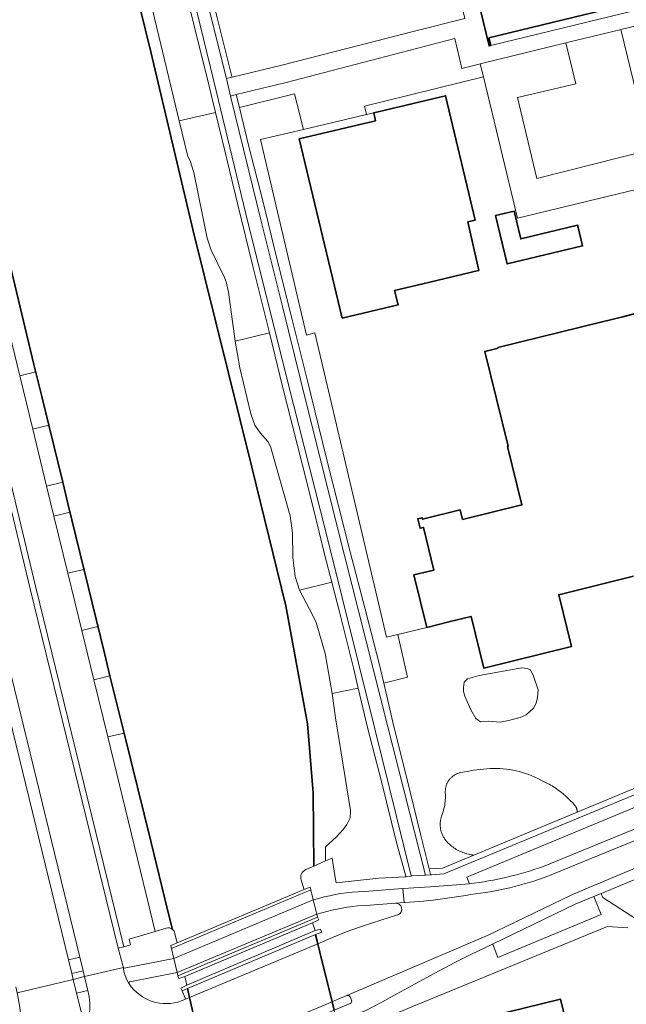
# Model space of a CAD drawing. Extents: x 150256 to 156914, y 461459 to 469481.
# Tile 391 of 656: x 156177 to 156280, y 463588 to 463755. Entities that reach past the tile are written whole.
import ezdxf

# ---------------------------------------------------------------- set-up
doc = ezdxf.new("R2010")
doc.units = 0
doc.header["$LTSCALE"] = 0.75
for name, color, linetype, lineweight in [('B-RO-GK-BESCHOEIING-G', 251, 'GK-BESCHOEIING', 35), ('B-RO-GR-BEPLANTING_CULTUUR_BOSPLANTSOEN-GV', 251, 'CONTINUOUS', 18), ('B-RO-GR-BOS_GEMENGD-GV', 251, 'CONTINUOUS', 13), ('B-RO-GR-BOS_LOOF-GV', 251, 'CONTINUOUS', 13), ('B-RO-IE-TERREINAFSCHEIDING_KUNSTMATIG_HEKWERK-G', 251, 'IE-TERREINAFSCHEIDING-KUNSTMATIG', 18), ('B-RO-IE-TERREINAFSCHEIDING_KUNSTMATIG_MUUR-GV', 251, 'CONTINUOUS', 18), ('B-RO-KW-KUNSTWERK_DEK-GV', 6, 'CONTINUOUS', 18), ('B-RO-OG-BEBOUWING-GV', 6, 'CONTINUOUS', 35), ('B-RO-OG-TERREIN_CULTUURSCHEIDING-GV', 251, 'CONTINUOUS', 18), ('B-RO-OG-WATER_KANAAL-GV', 251, 'CONTINUOUS', 18), ('B-RO-OG-WATER_SLOOT-GV', 251, 'CONTINUOUS', 18), ('B-RO-VH-VERHARDING_ASFALT-GV', 251, 'CONTINUOUS', 18), ('B-RO-VH-VERHARDING_BETONSTRAATSTEEN-GV', 251, 'CONTINUOUS', 18), ('B-RO-VH-VERHARDING_TEGEL-GV', 251, 'CONTINUOUS', 18)]:
    doc.layers.add(name, color=color, linetype=linetype, lineweight=lineweight)
doc.linetypes.add('GK-BESCHOEIING', pattern='A,30,-5,[1,NLCS.SHX,S=1,R=0,X=0,Y=0],-5', length=40)
doc.linetypes.add('IE-TERREINAFSCHEIDING-KUNSTMATIG', pattern='A,4,[82,NLCS.SHX,S=0.75,R=90,X=0,Y=0],4,-2', length=10)

msp = doc.modelspace()

# ---------------------------------------------------------------- linework, layer by layer
at = {"layer": 'B-RO-GK-BESCHOEIING-G'}
for points in [[(156183.112, 463814.46), (156198.97, 463749.897)], [(156198.97, 463749.897), (156206.222, 463719.424)], [(156173.517, 463719.982), (156179.107, 463696.699)], [(156206.222, 463719.424), (156216.174, 463679.237)], [(156179.107, 463696.699), (156180.43, 463691.278)], [(156180.43, 463691.278), (156181.624, 463686.384)], [(156181.624, 463686.384), (156183.996, 463676.668)], [(156216.174, 463679.237), (156221.963, 463655.649)], [(156183.996, 463676.668), (156184.883, 463673.032)], [(156184.883, 463673.032), (156191.093, 463647.59)], [(156221.963, 463655.649), (156225.643, 463635.576)], [(156191.093, 463647.59), (156192.039, 463643.712)], [(156192.039, 463643.712), (156192.588, 463641.462)], [(156192.588, 463641.462), (156194.44, 463634.005)], [(156225.643, 463635.576), (156226.631, 463623.834)], [(156194.44, 463634.005), (156199.011, 463615.593)], [(156226.631, 463623.834), (156226.751, 463611.38)], [(156199.011, 463615.593), (156201.873, 463603.71)], [(156201.873, 463603.71), (156202.67, 463600.601)], [(156227.027, 463599.699), (156227.408, 463598.151)], [(156227.408, 463598.151), (156227.757, 463596.736)], [(156227.757, 463596.736), (156229.835, 463588.297)], [(156205.24, 463590.551), (156205.587, 463589)], [(156205.587, 463589), (156205.753, 463588.256)], [(156205.753, 463588.256), (156207.37, 463581.018)], [(156229.835, 463588.297), (156230.191, 463586.849)]]:
    msp.add_lwpolyline(points, dxfattribs=at)
at = {"layer": 'B-RO-GR-BEPLANTING_CULTUUR_BOSPLANTSOEN-GV'}
msp.add_lwpolyline([(156258.455, 463635.877), (156259.883, 463636.132), (156261.847, 463636.667), (156262.893, 463637.075), (156264.117, 463638.222), (156264.55, 463639.063), (156264.805, 463640.032), (156264.933, 463641.332), (156264.117, 463643.651), (156263.632, 463644.747), (156263.071, 463645.002), (156262.153, 463645.079), (156254.854, 463643.795), (156252.909, 463643.201), (156252.307, 463642.635), (156252.182, 463641.739), (156252.182, 463641.051), (156252.411, 463640.261), (156253.482, 463637.967), (156254.324, 463636.489), (156255.089, 463635.902), (156256.517, 463636.004)], close=True, dxfattribs=at)
at = {"layer": 'B-RO-GR-BOS_GEMENGD-GV'}
for points in [[(156214.073, 463740.421), (156215.623, 463734.036), (156218.052, 463724.515), (156220.481, 463714.493), (156223.033, 463704.327), (156225.527, 463694.36), (156228.929, 463680.478), (156232.899, 463664.823), (156235.499, 463655.09), (156237.904, 463645.624), (156238.643, 463642.465), (156242.693, 463643.488), (156241.018, 463650.772), (156239.092, 463650.3), (156226.885, 463702.069), (156225.502, 463701.684), (156217.663, 463734.951), (156224.969, 463736.681), (156223.468, 463742.736)], [(156203.828, 463738.124), (156205.266, 463732.082), (156205.668, 463731.347), (156206.292, 463729.373), (156208.587, 463718.215), (156209.246, 463716.154), (156211.508, 463711.524), (156211.787, 463710.738), (156212.193, 463709.018), (156213.37, 463700.65), (156219.211, 463702.084), (156218.877, 463703.463), (156216.374, 463713.444), (156213.811, 463723.847), (156211.69, 463732.587), (156209.992, 463739.591)]]:
    msp.add_lwpolyline(points, close=True, dxfattribs=at)
at = {"layer": 'B-RO-GR-BOS_LOOF-GV'}
for points in [[(156213.542, 463742.606), (156214.073, 463740.421), (156223.468, 463742.736), (156224.969, 463736.681), (156235.714, 463739.226), (156235.38, 463740.633), (156255.59, 463745.656), (156255.065, 463747.825), (156254.862, 463747.775), (156251.946, 463747.068), (156250.74, 463752.134), (156222.017, 463744.696)], [(156224.271, 463658.328), (156226.592, 463653.986), (156227.112, 463652.815), (156228.69, 463647.536), (156229.833, 463640.746), (156234.285, 463641.639), (156233.473, 463645.106), (156231.15, 463654.387), (156229.783, 463659.682)]]:
    msp.add_lwpolyline(points, close=True, dxfattribs=at)
at = {"layer": 'B-RO-IE-TERREINAFSCHEIDING_KUNSTMATIG_HEKWERK-G'}
for points in [[(156224.969, 463736.681), (156235.714, 463739.226)], [(156235.714, 463739.226), (156236.93, 463739.514)], [(156241.018, 463650.772), (156239.092, 463650.3), (156226.885, 463702.069), (156225.502, 463701.684), (156217.663, 463734.951), (156224.969, 463736.681)], [(156245.945, 463651.981), (156241.018, 463650.772)]]:
    msp.add_lwpolyline(points, dxfattribs=at)
at = {"layer": 'B-RO-IE-TERREINAFSCHEIDING_KUNSTMATIG_MUUR-GV'}
for points in [[(156225.087, 463607.36), (156203.469, 463598.31), (156202.377, 463597.853), (156202.489, 463597.364), (156226.218, 463607.305), (156226.231, 463607.31), (156226.094, 463607.782)], [(156227.369, 463602.671), (156203.615, 463592.679), (156203.743, 463592.223), (156204.758, 463592.577), (156226.536, 463601.703), (156227.561, 463602.243)], [(156204.307, 463590.167), (156205.238, 463590.558), (156227.027, 463599.711), (156228.08, 463600.141), (156227.891, 463600.626), (156226.959, 463600.386), (156205.099, 463591.138), (156204.086, 463590.583)]]:
    msp.add_lwpolyline(points, close=True, dxfattribs=at)
at = {"layer": 'B-RO-KW-KUNSTWERK_DEK-GV'}
msp.add_lwpolyline([(156226.218, 463607.305), (156226.231, 463607.31), (156226.094, 463607.782), (156225.087, 463607.36), (156203.469, 463598.31), (156202.377, 463597.853), (156202.489, 463597.364), (156202.889, 463595.626), (156203.453, 463593.259), (156203.615, 463592.679), (156203.743, 463592.223), (156204.758, 463592.577), (156226.536, 463601.703), (156227.561, 463602.243), (156227.369, 463602.671), (156227.245, 463603.195), (156226.64, 463605.604)], close=True, dxfattribs=at)
msp.add_lwpolyline([(156230.191, 463586.849), (156229.835, 463588.297), (156227.757, 463596.736), (156227.409, 463598.151), (156227.027, 463599.711), (156228.08, 463600.141), (156227.891, 463600.626), (156226.959, 463600.386), (156205.099, 463591.138), (156204.086, 463590.583), (156204.307, 463590.167), (156204.31, 463590.161), (156204.816, 463588.896), (156204.892, 463588.707), (156205.587, 463589), (156205.753, 463588.256), (156206.698, 463584.022)], dxfattribs=at)
at = {"layer": 'B-RO-OG-BEBOUWING-GV'}
for points in [[(156256.844, 463750.975), (156256.523, 463752.266), (156317.699, 463767.098), (156318.018, 463765.856), (156318.264, 463765.915), (156314.831, 463780.192), (156314.552, 463780.133), (156314.755, 463779.267), (156253.603, 463764.379), (156253.362, 463765.27), (156253.111, 463765.209), (156256.55, 463750.904)], [(156246.493, 463710.726), (156254.779, 463712.69), (156254.827, 463712.701), (156252.924, 463720.947), (156254.171, 463721.243), (156252.764, 463727.179), (156249.155, 463742.411), (156236.93, 463739.514), (156237.247, 463738.176), (156224.266, 463735.1), (156231.568, 463704.579), (156241.075, 463706.832), (156240.489, 463709.303)], [(156271.705, 463720.015), (156271.617, 463720.379), (156261.946, 463718.066), (156260.835, 463722.759), (156257.675, 463722.032), (156259.637, 463713.814), (156272.467, 463716.868)]]:
    msp.add_lwpolyline(points, close=True, dxfattribs=at)
for points in [[(156281.675, 463705.408), (156279.33, 463704.832), (156275.783, 463703.961), (156258.053, 463699.607), (156258.09, 463699.456), (156255.832, 463698.902), (156259.786, 463682.796), (156259.701, 463682.775), (156262.145, 463672.818), (156252.057, 463670.339), (156251.661, 463671.951), (156245.235, 463670.373), (156245.172, 463670.629), (156244.433, 463670.448), (156244.826, 463668.849), (156245.393, 463668.988), (156247.174, 463661.734), (156243.756, 463660.895), (156245.945, 463651.981), (156249.944, 463652.963), (156253.485, 463653.832), (156255.641, 463645.051), (156270.581, 463648.719), (156268.416, 463657.537), (156281.169, 463660.668)], [(156280.379, 463576.36), (156276.106, 463575.311), (156275.582, 463577.448), (156273.502, 463578.791), (156271.269, 463578.243), (156270.697, 463580.574), (156268.694, 463588.732), (156253.884, 463585.097), (156257.508, 463570.336), (156266.609, 463572.57), (156274.176, 463541.967), (156267.937, 463540.424), (156268.887, 463536.584), (156270.49, 463530.102), (156277.983, 463500), (156279.418, 463494.236), (156284.089, 463495.393)]]:
    msp.add_lwpolyline(points, dxfattribs=at)
at = {"layer": 'B-RO-OG-TERREIN_CULTUURSCHEIDING-GV'}
for points in [[(156243.313, 463609.69), (156237.136, 463634.73), (156228.75, 463668.244), (156222.395, 463693.473), (156219.254, 463705.995), (156215.576, 463720.659), (156209.693, 463744.868), (156205.633, 463761.689), (156197.442, 463795.528), (156192.13, 463817.222), (156191.977, 463817.851), (156184.162, 463849.959), (156178.236, 463875.338), (156171.865, 463903.124), (156171.4, 463904.601)], [(156204.655, 463761.285), (156206.345, 463754.304), (156208.918, 463744.022), (156209.992, 463739.591), (156211.69, 463732.587), (156213.811, 463723.847), (156216.374, 463713.444), (156218.877, 463703.463), (156219.211, 463702.084), (156221.425, 463692.948), (156224.807, 463679.548), (156226.657, 463672.132), (156228.614, 463664.214), (156229.783, 463659.682), (156231.15, 463654.387), (156233.473, 463645.106), (156234.285, 463641.639), (156235.901, 463634.74), (156238.321, 463625.51), (156240.761, 463615.581), (156242.389, 463609.628), (156242.404, 463609.573), (156243.324, 463609.646), (156243.313, 463609.69)], [(156155.421, 463757.191), (156160.344, 463737.32), (156161.981, 463730.339), (156165.09, 463717.482), (156174.648, 463678.687), (156179.424, 463658.781), (156194.401, 463597.638), (156195.549, 463597.945), (156195.313, 463598.935), (156199.727, 463600.26), (156191.686, 463633.331), (156189.311, 463643.048), (156187.249, 463651.462), (156184.869, 463661.175), (156182.493, 463670.891), (156181.263, 463676), (156178.917, 463685.724), (156176.715, 463694.771), (156176.685, 463694.763), (156171.955, 463714.196), (156169.495, 463724.303), (156167.13, 463734.017), (156163.226, 463750.103), (156160.73, 463760.309)], [(156154.45, 463756.952), (156159.372, 463737.086), (156161.008, 463730.107), (156164.119, 463717.245), (156170.117, 463692.898), (156173.676, 463678.451), (156178.452, 463658.545), (156193.435, 463597.379), (156194.401, 463597.638), (156179.424, 463658.781), (156174.648, 463678.687), (156165.09, 463717.482), (156161.981, 463730.339), (156160.344, 463737.32), (156155.421, 463757.191)], [(156281.169, 463660.668), (156268.416, 463657.537), (156270.581, 463648.719), (156255.641, 463645.051), (156253.485, 463653.832), (156249.944, 463652.963), (156245.945, 463651.981), (156241.018, 463650.772), (156242.693, 463643.488), (156238.643, 463642.465), (156240.359, 463635.127), (156242.495, 463626.549), (156244.945, 463616.599), (156246.355, 463610.879), (156248.621, 463611.024), (156253.962, 463613.24), (156253.758, 463613.263), (156253.514, 463613.298), (156253.271, 463613.341), (156253.031, 463613.393), (156252.792, 463613.453), (156252.555, 463613.521), (156252.321, 463613.597), (156252.089, 463613.681), (156251.861, 463613.773), (156251.636, 463613.873), (156251.414, 463613.981), (156251.196, 463614.096), (156250.983, 463614.218), (156250.773, 463614.348), (156250.568, 463614.484), (156250.368, 463614.628), (156250.173, 463614.778), (156249.983, 463614.935), (156249.799, 463615.099), (156249.621, 463615.268), (156249.448, 463615.444), (156249.347, 463615.554), (156249.25, 463615.667), (156249.157, 463615.784), (156249.068, 463615.903), (156248.983, 463616.026), (156248.902, 463616.151), (156248.825, 463616.279), (156248.753, 463616.41), (156248.686, 463616.543), (156248.623, 463616.678), (156248.564, 463616.815), (156248.511, 463616.955), (156248.462, 463617.096), (156248.418, 463617.238), (156248.378, 463617.382), (156248.344, 463617.527), (156248.315, 463617.674), (156248.291, 463617.821), (156248.271, 463617.969), (156248.257, 463618.117), (156248.248, 463618.266), (156248.244, 463618.415), (156248.245, 463618.564), (156248.251, 463618.713), (156248.262, 463618.862), (156248.279, 463619.011), (156248.3, 463619.158), (156248.326, 463619.305), (156248.358, 463619.451), (156248.394, 463619.596), (156248.435, 463619.739), (156248.481, 463619.881), (156248.532, 463620.021), (156248.634, 463620.303), (156248.727, 463620.589), (156248.811, 463620.877), (156248.885, 463621.168), (156248.95, 463621.461), (156249.005, 463621.756), (156249.05, 463622.053), (156249.085, 463622.351), (156249.111, 463622.65), (156249.127, 463622.95), (156249.133, 463623.25), (156249.129, 463623.55), (156249.115, 463623.85), (156249.11, 463623.963), (156249.108, 463624.077), (156249.111, 463624.19), (156249.118, 463624.304), (156249.128, 463624.417), (156249.143, 463624.53), (156249.161, 463624.642), (156249.184, 463624.753), (156249.21, 463624.864), (156249.24, 463624.974), (156249.273, 463625.082), (156249.311, 463625.19), (156249.352, 463625.296), (156249.397, 463625.4), (156249.445, 463625.503), (156249.497, 463625.604), (156249.553, 463625.703), (156249.611, 463625.801), (156249.674, 463625.896), (156249.739, 463625.989), (156249.808, 463626.079), (156249.879, 463626.168), (156249.954, 463626.253), (156250.032, 463626.336), (156250.112, 463626.417), (156250.195, 463626.494), (156250.281, 463626.569), (156250.369, 463626.64), (156250.46, 463626.709), (156250.553, 463626.774), (156250.649, 463626.836), (156250.746, 463626.894), (156250.845, 463626.95), (156250.946, 463627.001), (156251.049, 463627.05), (156251.154, 463627.094), (156251.26, 463627.135), (156251.367, 463627.173), (156251.476, 463627.206), (156251.586, 463627.236), (156251.696, 463627.262), (156252.812, 463627.484), (156253.934, 463627.669), (156255.061, 463627.817), (156256.193, 463627.928), (156256.742, 463627.963), (156257.292, 463627.981), (156257.842, 463627.981), (156258.392, 463627.963), (156258.941, 463627.928), (156259.5, 463627.872), (156260.057, 463627.798), (156260.611, 463627.704), (156261.161, 463627.59), (156261.707, 463627.458), (156262.248, 463627.307), (156262.783, 463627.137), (156263.312, 463626.948), (156263.835, 463626.741), (156264.349, 463626.516), (156264.856, 463626.274), (156265.354, 463626.013), (156266.27, 463625.514), (156266.527, 463625.4), (156266.781, 463625.278), (156267.03, 463625.147), (156267.275, 463625.007), (156267.514, 463624.86), (156267.962, 463624.563), (156268.4, 463624.252), (156268.828, 463623.927), (156269.245, 463623.588), (156269.651, 463623.236), (156270.045, 463622.872), (156270.428, 463622.494), (156270.798, 463622.105), (156271.155, 463621.704), (156271.191, 463621.662), (156271.224, 463621.619), (156271.257, 463621.574), (156271.287, 463621.529), (156271.316, 463621.482), (156271.344, 463621.434), (156271.369, 463621.386), (156271.394, 463621.336), (156271.416, 463621.286), (156271.436, 463621.235), (156271.455, 463621.183), (156271.472, 463621.131), (156271.487, 463621.078), (156271.501, 463621.025), (156271.512, 463620.971), (156271.522, 463620.917), (156271.53, 463620.863), (156271.536, 463620.808), (156271.54, 463620.753), (156271.542, 463620.698), (156271.542, 463620.643), (156271.54, 463620.588), (156271.537, 463620.533), (156285.046, 463626.138)], [(156347.362, 463648.76), (156252.773, 463609.485), (156253.229, 463608.372)], [(156265.917, 463611.357), (156282.085, 463617.976), (156334.985, 463639.863)]]:
    msp.add_lwpolyline(points, dxfattribs=at)
for points in [[(156182.599, 463826.065), (156182.524, 463823.942), (156182.68, 463822.725), (156182.921, 463821.869), (156184.224, 463818.818), (156186.672, 463810.959), (156186.729, 463809.782), (156186.623, 463807.975), (156187.403, 463805.376), (156195.109, 463774), (156195.708, 463772.532), (156196.025, 463771.548), (156198.956, 463758.475), (156203.828, 463738.124), (156209.992, 463739.591), (156208.918, 463744.022), (156206.345, 463754.304), (156204.655, 463761.285), (156201.634, 463773.888), (156198.992, 463784.495), (156196.237, 463796.227), (156193.333, 463807.837), (156190.575, 463819.22), (156188.533, 463827.547)], [(156206.239, 463772.481), (156207.503, 463767.116), (156208.256, 463767.32), (156209.307, 463762.522), (156208.684, 463762.368), (156208.732, 463762.17), (156210.31, 463755.664), (156212.789, 463745.687), (156212.821, 463745.558), (156221.295, 463747.612), (156243.854, 463753.409), (156252.461, 463755.548), (156248.527, 463771.631), (156246.19, 463771.071), (156244.323, 463778.433), (156241.819, 463777.829), (156240.848, 463777.591), (156240.278, 463779.952), (156237.524, 463779.287), (156237.151, 463780.815)], [(156279.01, 463753.71), (156283.96, 463733.24), (156264.71, 463728.33), (156261.39, 463742.09), (156271.33, 463744.47), (156269.63, 463751.4), (156255.065, 463747.825), (156255.59, 463745.656), (156261.414, 463721.597), (156291.931, 463728.985), (156326.118, 463737.281), (156319.705, 463763.505), (156318.031, 463763.099)], [(156208.684, 463762.368), (156207.69, 463762.122), (156211.874, 463745.328), (156212.821, 463745.558), (156212.789, 463745.687), (156210.31, 463755.664), (156208.732, 463762.17)], [(156269.63, 463751.4), (156271.33, 463744.47), (156261.39, 463742.09), (156264.71, 463728.33), (156283.96, 463733.24), (156279.01, 463753.71), (156278.792, 463753.656)], [(156246.599, 463609.853), (156246.513, 463610.238), (156246.355, 463610.879), (156244.945, 463616.599), (156242.495, 463626.549), (156240.359, 463635.127), (156238.643, 463642.465), (156237.904, 463645.624), (156235.499, 463655.09), (156232.899, 463664.823), (156228.929, 463680.478), (156225.527, 463694.36), (156223.033, 463704.327), (156220.481, 463714.493), (156218.052, 463724.515), (156215.623, 463734.036), (156214.073, 463740.421), (156213.542, 463742.606), (156212.573, 463742.367), (156217.782, 463721.106), (156221.387, 463706.576), (156224.468, 463694.159), (156230.737, 463668.919), (156239.249, 463635.297), (156245.746, 463609.839), (156245.749, 463609.827)], [(156213.37, 463700.65), (156214.116, 463696.134), (156216.018, 463688.308), (156216.682, 463686.384), (156217.6, 463685.095), (156218.885, 463683.581), (156219.353, 463682.771), (156222.687, 463670.931), (156223.079, 463668.008), (156223.159, 463663.888), (156223.558, 463660.649), (156224.271, 463658.328), (156229.783, 463659.682), (156228.614, 463664.214), (156226.657, 463672.132), (156224.807, 463679.548), (156221.425, 463692.948), (156219.211, 463702.084)], [(156258.455, 463635.877), (156256.517, 463636.004), (156255.089, 463635.902), (156254.324, 463636.489), (156253.482, 463637.967), (156252.411, 463640.261), (156252.182, 463641.051), (156252.182, 463641.739), (156252.307, 463642.635), (156252.909, 463643.201), (156254.854, 463643.795), (156262.153, 463645.079), (156263.071, 463645.002), (156263.632, 463644.747), (156264.117, 463643.651), (156264.933, 463641.332), (156264.805, 463640.032), (156264.55, 463639.063), (156264.117, 463638.222), (156262.893, 463637.075), (156261.847, 463636.667), (156259.883, 463636.132)], [(156228.743, 463612.255), (156229.84, 463612.737), (156230.332, 463609.794), (156230.563, 463608.548), (156237.799, 463609.321), (156242.331, 463609.567), (156242.404, 463609.573), (156242.389, 463609.628), (156240.761, 463615.581), (156238.321, 463625.51), (156235.901, 463634.74), (156234.285, 463641.639), (156229.833, 463640.746), (156230.438, 463636.562), (156232.987, 463620.835), (156232.899, 463619.574), (156232.364, 463618.459), (156231.777, 463617.627), (156230.515, 463616.282), (156228.703, 463614.659)], [(156253.962, 463613.24), (156271.537, 463620.533), (156271.54, 463620.588), (156271.542, 463620.643), (156271.542, 463620.698), (156271.54, 463620.753), (156271.536, 463620.808), (156271.53, 463620.863), (156271.522, 463620.917), (156271.512, 463620.971), (156271.501, 463621.025), (156271.487, 463621.078), (156271.472, 463621.131), (156271.455, 463621.183), (156271.436, 463621.235), (156271.416, 463621.286), (156271.394, 463621.336), (156271.369, 463621.386), (156271.344, 463621.434), (156271.316, 463621.482), (156271.287, 463621.529), (156271.257, 463621.574), (156271.224, 463621.619), (156271.191, 463621.662), (156271.155, 463621.704), (156270.798, 463622.105), (156270.428, 463622.494), (156270.045, 463622.872), (156269.651, 463623.236), (156269.245, 463623.588), (156268.828, 463623.927), (156268.4, 463624.252), (156267.962, 463624.563), (156267.514, 463624.86), (156267.275, 463625.007), (156267.03, 463625.147), (156266.781, 463625.278), (156266.527, 463625.4), (156266.27, 463625.514), (156265.354, 463626.013), (156264.856, 463626.274), (156264.349, 463626.516), (156263.835, 463626.741), (156263.312, 463626.948), (156262.783, 463627.137), (156262.248, 463627.307), (156261.707, 463627.458), (156261.161, 463627.59), (156260.611, 463627.704), (156260.057, 463627.798), (156259.5, 463627.872), (156258.941, 463627.928), (156258.392, 463627.963), (156257.842, 463627.981), (156257.292, 463627.981), (156256.742, 463627.963), (156256.193, 463627.928), (156255.061, 463627.817), (156253.934, 463627.669), (156252.812, 463627.484), (156251.696, 463627.262), (156251.586, 463627.236), (156251.476, 463627.206), (156251.367, 463627.173), (156251.26, 463627.135), (156251.154, 463627.094), (156251.049, 463627.05), (156250.946, 463627.001), (156250.845, 463626.95), (156250.746, 463626.894), (156250.649, 463626.836), (156250.553, 463626.774), (156250.46, 463626.709), (156250.369, 463626.64), (156250.281, 463626.569), (156250.195, 463626.494), (156250.112, 463626.417), (156250.032, 463626.336), (156249.954, 463626.253), (156249.879, 463626.168), (156249.808, 463626.079), (156249.739, 463625.989), (156249.674, 463625.896), (156249.611, 463625.801), (156249.553, 463625.703), (156249.497, 463625.604), (156249.445, 463625.503), (156249.397, 463625.4), (156249.352, 463625.296), (156249.311, 463625.19), (156249.273, 463625.082), (156249.24, 463624.974), (156249.21, 463624.864), (156249.184, 463624.753), (156249.161, 463624.642), (156249.143, 463624.53), (156249.128, 463624.417), (156249.118, 463624.304), (156249.111, 463624.19), (156249.108, 463624.077), (156249.11, 463623.963), (156249.115, 463623.85), (156249.129, 463623.55), (156249.133, 463623.25), (156249.127, 463622.95), (156249.111, 463622.65), (156249.085, 463622.351), (156249.05, 463622.053), (156249.005, 463621.756), (156248.95, 463621.461), (156248.885, 463621.168), (156248.811, 463620.877), (156248.727, 463620.589), (156248.634, 463620.303), (156248.532, 463620.021), (156248.481, 463619.881), (156248.435, 463619.739), (156248.394, 463619.596), (156248.358, 463619.451), (156248.326, 463619.305), (156248.3, 463619.158), (156248.279, 463619.011), (156248.262, 463618.862), (156248.251, 463618.713), (156248.245, 463618.564), (156248.244, 463618.415), (156248.248, 463618.266), (156248.257, 463618.117), (156248.271, 463617.969), (156248.291, 463617.821), (156248.315, 463617.674), (156248.344, 463617.527), (156248.378, 463617.382), (156248.418, 463617.238), (156248.462, 463617.096), (156248.511, 463616.955), (156248.564, 463616.815), (156248.623, 463616.678), (156248.686, 463616.543), (156248.753, 463616.41), (156248.825, 463616.279), (156248.902, 463616.151), (156248.983, 463616.026), (156249.068, 463615.903), (156249.157, 463615.784), (156249.25, 463615.667), (156249.347, 463615.554), (156249.448, 463615.444), (156249.621, 463615.268), (156249.799, 463615.099), (156249.983, 463614.935), (156250.173, 463614.778), (156250.368, 463614.628), (156250.568, 463614.484), (156250.773, 463614.348), (156250.983, 463614.218), (156251.196, 463614.096), (156251.414, 463613.981), (156251.636, 463613.873), (156251.861, 463613.773), (156252.089, 463613.681), (156252.321, 463613.597), (156252.555, 463613.521), (156252.792, 463613.453), (156253.031, 463613.393), (156253.271, 463613.341), (156253.514, 463613.298), (156253.758, 463613.263)], [(156246.355, 463610.879), (156246.513, 463610.238), (156246.599, 463609.853), (156246.748, 463609.857), (156248.851, 463610.037), (156285.385, 463625.197), (156285.046, 463626.138), (156271.537, 463620.533), (156253.962, 463613.24), (156248.621, 463611.024)], [(156274.364, 463606.2), (156271.224, 463604.879), (156257.143, 463598.113), (156257.232, 463597.907), (156258.053, 463595.82), (156275.622, 463603.11)]]:
    msp.add_lwpolyline(points, close=True, dxfattribs=at)
msp.add_lwpolyline([(156253.229, 463608.372, 0.0582465), (156265.917, 463611.357)], format="xyb", dxfattribs=at)
at = {"layer": 'B-RO-OG-WATER_KANAAL-GV'}
for points in [[(156225.365, 463610.771), (156226.751, 463611.38), (156226.631, 463623.834), (156225.643, 463635.576), (156221.963, 463655.649), (156216.174, 463679.237), (156206.222, 463719.424), (156198.97, 463749.897), (156183.112, 463814.46), (156166.493, 463881.044), (156164.13, 463888.122), (156162.066, 463894.307), (156160.797, 463898.108)], [(156166.117, 463750.807), (156169.981, 463734.713), (156172.314, 463724.996), (156173.517, 463719.982), (156174.743, 463714.874), (156179.107, 463696.699), (156179.416, 463695.431), (156180.43, 463691.278), (156181.625, 463686.384), (156183.996, 463676.668), (156184.883, 463673.032), (156185.242, 463671.561), (156187.613, 463661.846), (156189.984, 463652.131), (156191.093, 463647.59), (156192.039, 463643.712), (156192.588, 463641.462), (156194.44, 463634.005), (156199.011, 463615.593), (156201.873, 463603.71), (156202.67, 463600.601)], [(156230.191, 463586.849), (156229.835, 463588.297), (156227.757, 463596.736), (156227.409, 463598.151), (156227.027, 463599.711), (156228.08, 463600.141), (156227.891, 463600.626), (156226.959, 463600.386), (156226.536, 463601.703), (156227.561, 463602.243), (156227.369, 463602.671), (156227.245, 463603.195), (156226.64, 463605.604), (156226.218, 463607.305), (156226.231, 463607.31), (156226.094, 463607.782), (156225.087, 463607.36), (156225.047, 463607.485), (156224.562, 463609.011)], [(156203.096, 463599.925), (156203.434, 463598.463), (156203.469, 463598.31), (156202.377, 463597.853), (156202.489, 463597.364), (156202.889, 463595.626), (156203.453, 463593.259), (156203.615, 463592.679), (156203.743, 463592.223), (156204.758, 463592.577), (156205.099, 463591.138), (156204.086, 463590.583), (156204.307, 463590.167), (156204.31, 463590.161), (156204.816, 463588.896), (156204.892, 463588.707), (156205.587, 463589), (156205.753, 463588.256), (156206.698, 463584.022)]]:
    msp.add_lwpolyline(points, dxfattribs=at)
for points in [[(156224.562, 463609.011, -0.3802786), (156225.365, 463610.771)], [(156202.67, 463600.601, -0.1708635), (156203.096, 463599.925)]]:
    msp.add_lwpolyline(points, format="xyb", dxfattribs=at)
at = {"layer": 'B-RO-OG-WATER_SLOOT-GV'}
for points in [[(156183.112, 463814.46), (156198.97, 463749.897), (156206.222, 463719.424), (156216.174, 463679.237), (156221.963, 463655.649), (156225.643, 463635.576), (156226.631, 463623.834), (156226.751, 463611.38), (156228.743, 463612.255), (156228.703, 463614.659), (156230.515, 463616.282), (156231.777, 463617.627), (156232.364, 463618.459), (156232.899, 463619.574), (156232.987, 463620.835), (156230.438, 463636.562), (156229.833, 463640.746), (156228.69, 463647.536), (156227.112, 463652.815), (156226.592, 463653.986), (156224.271, 463658.328), (156223.558, 463660.649), (156223.159, 463663.888), (156223.079, 463668.008), (156222.687, 463670.931), (156219.353, 463682.771), (156218.885, 463683.581), (156217.6, 463685.095), (156216.682, 463686.384), (156216.018, 463688.308), (156214.116, 463696.134), (156213.37, 463700.65), (156212.193, 463709.018), (156211.787, 463710.738), (156211.508, 463711.524), (156209.246, 463716.154), (156208.587, 463718.215), (156206.292, 463729.373), (156205.668, 463731.347), (156205.266, 463732.082), (156203.828, 463738.124), (156198.956, 463758.475)], [(156202.67, 463600.601), (156201.873, 463603.71), (156199.011, 463615.593), (156194.44, 463634.005), (156191.686, 463633.331), (156199.727, 463600.26)], [(156199.727, 463600.26), (156201.632, 463600.832)]]:
    msp.add_lwpolyline(points, dxfattribs=at)
for points in [[(156176.715, 463694.771), (156179.416, 463695.431), (156179.107, 463696.699), (156174.743, 463714.874), (156171.955, 463714.196), (156176.685, 463694.763)], [(156176.715, 463694.771), (156178.917, 463685.724), (156181.624, 463686.384), (156181.625, 463686.384), (156180.43, 463691.278), (156179.416, 463695.431)], [(156178.917, 463685.724), (156181.263, 463676), (156183.996, 463676.668), (156181.625, 463686.384), (156181.624, 463686.384)], [(156181.263, 463676), (156182.493, 463670.891), (156185.242, 463671.561), (156184.883, 463673.032), (156183.996, 463676.668)], [(156184.869, 463661.175), (156187.613, 463661.846), (156185.242, 463671.561), (156182.493, 463670.891)], [(156187.249, 463651.462), (156189.984, 463652.131), (156187.613, 463661.846), (156184.869, 463661.175)], [(156187.249, 463651.462), (156189.311, 463643.048), (156192.039, 463643.712), (156191.093, 463647.59), (156189.984, 463652.131)], [(156191.686, 463633.331), (156194.44, 463634.005), (156192.588, 463641.462), (156192.039, 463643.712), (156189.311, 463643.048)]]:
    msp.add_lwpolyline(points, close=True, dxfattribs=at)
msp.add_lwpolyline([(156201.632, 463600.832, -0.2322523), (156202.67, 463600.601)], format="xyb", dxfattribs=at)
at = {"layer": 'B-RO-VH-VERHARDING_ASFALT-GV'}
for points in [[(156171.4, 463904.601), (156171.865, 463903.124), (156178.236, 463875.338), (156184.162, 463849.959), (156191.977, 463817.851), (156192.13, 463817.222), (156197.442, 463795.528), (156205.633, 463761.689), (156209.693, 463744.868), (156215.576, 463720.659), (156219.254, 463705.995)], [(156163.591, 463691.342), (156186.915, 463595.883), (156187.466, 463593.553), (156187.69, 463592.592), (156194.316, 463594.136), (156194.196, 463594.662), (156193.435, 463597.379), (156178.452, 463658.545), (156173.676, 463678.451), (156170.117, 463692.898), (156164.119, 463717.245), (156161.008, 463730.107), (156159.372, 463737.086), (156154.45, 463756.952), (156148.342, 463781.911), (156141.823, 463780.512)], [(156219.254, 463705.995), (156222.395, 463693.473), (156228.75, 463668.244), (156237.136, 463634.73), (156243.313, 463609.69), (156243.407, 463609.696), (156245.583, 463609.829), (156245.746, 463609.839), (156239.249, 463635.297), (156230.737, 463668.919), (156224.468, 463694.159), (156221.387, 463706.576), (156217.782, 463721.106), (156212.573, 463742.367), (156211.874, 463745.328), (156207.69, 463762.122)], [(156176.017, 463590.803), (156176.243, 463589.825), (156185.79, 463592.089), (156185.546, 463593.087), (156184.964, 463595.419), (156170.957, 463652.62), (156164.5, 463651.039)], [(156241.147, 463603.117), (156241.057, 463603.077), (156240.977, 463603.05), (156236.729, 463601.705), (156234.659, 463601.054), (156232.262, 463600.163), (156229.896, 463599.194), (156227.409, 463598.151), (156227.757, 463596.736), (156229.835, 463588.297), (156230.207, 463588.454), (156232.343, 463589.353), (156256.407, 463599.645), (156270.526, 463606.43), (156273.705, 463607.767), (156290.505, 463614.834), (156348.623, 463638.897), (156346.535, 463643.923)], [(156334.985, 463639.863), (156282.085, 463617.976), (156265.917, 463611.357)], [(156266.583, 463609.631), (156282.792, 463616.267), (156335.722, 463638.166)], [(156335.722, 463638.166), (156282.792, 463616.267), (156266.583, 463609.631)], [(156290.505, 463614.834), (156273.705, 463607.767), (156270.526, 463606.43), (156256.407, 463599.645), (156232.343, 463589.353)], [(156232.937, 463588.004), (156230.191, 463586.849), (156230.447, 463585.809), (156230.701, 463584.777), (156231.302, 463585.029), (156235.673, 463586.865), (156238.282, 463588.247), (156240.883, 463589.642), (156245.203, 463592.013), (156247.218, 463593.099), (156250.857, 463595.011), (156253.437, 463596.332), (156257.143, 463598.113), (156271.224, 463604.879), (156274.364, 463606.2), (156275.66, 463606.713), (156290.557, 463612.871)], [(156234.178, 463604.606), (156235.57, 463604.67), (156240.65, 463605.059), (156242.102, 463605.155), (156241.87, 463607.545), (156235.363, 463607.057), (156234.197, 463607.014)], [(156241.87, 463607.545), (156242.102, 463605.155), (156240.65, 463605.059)], [(156253.229, 463608.372), (156246.599, 463607.835), (156241.87, 463607.545)], [(156226.64, 463605.604), (156227.245, 463603.195)], [(156195.268, 463591.372), (156194.907, 463592.04), (156194.609, 463592.773), (156194.427, 463593.449), (156194.369, 463594.026), (156194.366, 463594.077), (156194.316, 463594.136), (156187.69, 463592.592), (156188.2, 463590.433), (156188.248, 463590.228)], [(156187.341, 463585.715), (156186.355, 463589.769), (156185.79, 463592.089), (156176.243, 463589.825), (156176.631, 463587.736), (156176.951, 463585.496), (156176.366, 463582.3), (156176.361, 463582.288), (156176.346, 463582.26), (156176.267, 463582.188), (156175.76, 463581.057), (156175.098, 463579.844), (156174.293, 463578.524), (156173.434, 463577.302), (156173.426, 463577.239), (156173.025, 463576.805), (156173.017, 463576.798), (156172.476, 463576.217), (156171.902, 463575.653), (156171.227, 463575.035), (156170.622, 463574.536), (156170.599, 463574.506), (156170.568, 463574.481), (156169.222, 463573.679)], [(156195.285, 463591.342), (156195.271, 463591.366), (156195.268, 463591.372)], [(156207.395, 463578.868), (156207.429, 463578.883), (156207.811, 463579.043), (156207.811, 463579.045), (156207.37, 463581.018), (156206.698, 463584.022), (156205.753, 463588.256), (156205.587, 463589), (156204.892, 463588.707), (156204.21, 463588.421)], [(156232.926, 463589.103), (156233.171, 463588.547)]]:
    msp.add_lwpolyline(points, dxfattribs=at)
for points in [[(156265.917, 463611.357, -0.0582465), (156253.229, 463608.372)], [(156253.409, 463606.531, 0.058606), (156266.583, 463609.631)], [(156266.583, 463609.631, -0.058606), (156253.409, 463606.531)], [(156234.197, 463607.014, 0.054921), (156226.64, 463605.604)], [(156240.65, 463605.059, 0.0326134), (156253.409, 463606.531)], [(156253.409, 463606.531, -0.0326134), (156240.65, 463605.059)], [(156227.245, 463603.195, -0.0451266), (156234.178, 463604.606)], [(156240.65, 463605.059, -0.8070203), (156241.147, 463603.117)], [(156188.248, 463590.228, -0.118625), (156188.464, 463585.929)], [(156204.21, 463588.421, -0.341864), (156195.285, 463591.342)], [(156232.343, 463589.353, -0.3947425), (156232.926, 463589.103)], [(156233.171, 463588.547, -0.438598), (156232.937, 463588.004)]]:
    msp.add_lwpolyline(points, format="xyb", dxfattribs=at)
for points in [[(156202.889, 463595.626), (156226.64, 463605.604), (156226.218, 463607.305), (156202.489, 463597.364)], [(156227.245, 463603.195), (156226.64, 463605.604), (156202.889, 463595.626), (156203.453, 463593.259)], [(156203.615, 463592.679), (156227.369, 463602.671), (156227.245, 463603.195), (156203.453, 463593.259)], [(156227.409, 463598.151), (156227.027, 463599.711), (156205.238, 463590.558), (156204.307, 463590.167), (156204.31, 463590.161), (156204.816, 463588.896), (156204.892, 463588.707), (156205.587, 463589), (156227.408, 463598.151)], [(156205.753, 463588.256), (156206.698, 463584.022), (156207.37, 463581.018), (156207.811, 463579.045), (156207.811, 463579.043), (156229.835, 463588.297), (156227.757, 463596.736), (156227.409, 463598.151), (156227.408, 463598.151), (156205.587, 463589)]]:
    msp.add_lwpolyline(points, close=True, dxfattribs=at)
at = {"layer": 'B-RO-VH-VERHARDING_BETONSTRAATSTEEN-GV'}
for points in [[(156186.915, 463595.883), (156163.591, 463691.342), (156161.591, 463690.866), (156170.957, 463652.62), (156184.964, 463595.419)], [(156185.546, 463593.087), (156185.79, 463592.089), (156187.69, 463592.592), (156187.466, 463593.553)], [(156230.191, 463586.849), (156229.835, 463588.297), (156207.811, 463579.043), (156207.824, 463578.982), (156208.138, 463577.573), (156208.139, 463577.574)]]:
    msp.add_lwpolyline(points, close=True, dxfattribs=at)
for points in [[(156234.178, 463604.606, 0.0451266), (156227.245, 463603.195)], [(156241.147, 463603.117, 0.8070203), (156240.65, 463605.059)], [(156195.423, 463591.7, 0.4784324), (156195.268, 463591.372)], [(156188.464, 463585.929, 0.118625), (156188.248, 463590.228)], [(156195.285, 463591.342, 0.341864), (156204.21, 463588.421)], [(156232.926, 463589.103, 0.3947425), (156232.343, 463589.353)], [(156232.937, 463588.004, 0.438598), (156233.171, 463588.547)]]:
    msp.add_lwpolyline(points, format="xyb", dxfattribs=at)
for points in [[(156240.65, 463605.059), (156235.57, 463604.67), (156234.178, 463604.606)], [(156227.369, 463602.671), (156227.561, 463602.243), (156226.536, 463601.703), (156226.959, 463600.386), (156227.891, 463600.626), (156228.08, 463600.141), (156227.027, 463599.711), (156227.409, 463598.151), (156229.896, 463599.194), (156232.262, 463600.163), (156234.659, 463601.054), (156236.729, 463601.705), (156240.977, 463603.05), (156241.057, 463603.077), (156241.147, 463603.117)], [(156227.245, 463603.195), (156227.369, 463602.671)], [(156204.816, 463588.896), (156204.31, 463590.161), (156204.307, 463590.167), (156204.086, 463590.583), (156205.099, 463591.138), (156204.758, 463592.577), (156203.743, 463592.223), (156203.615, 463592.679), (156203.453, 463593.259), (156195.423, 463591.7)], [(156188.248, 463590.228), (156186.355, 463589.769), (156187.341, 463585.715)], [(156195.268, 463591.372), (156195.271, 463591.366), (156195.285, 463591.342)], [(156204.21, 463588.421), (156204.892, 463588.707), (156204.816, 463588.896)], [(156232.343, 463589.353), (156230.207, 463588.454), (156229.835, 463588.297), (156230.191, 463586.849), (156232.937, 463588.004)], [(156233.171, 463588.547), (156232.926, 463589.103)]]:
    msp.add_lwpolyline(points, dxfattribs=at)
at = {"layer": 'B-RO-VH-VERHARDING_TEGEL-GV'}
for points in [[(156318.018, 463765.856), (156256.844, 463750.975), (156256.55, 463750.904), (156253.111, 463765.209)], [(156252.461, 463755.548), (156243.854, 463753.409), (156221.295, 463747.612), (156212.821, 463745.558), (156211.874, 463745.328), (156212.573, 463742.367), (156213.542, 463742.606), (156222.017, 463744.696), (156250.74, 463752.134), (156251.946, 463747.068), (156254.862, 463747.775), (156255.065, 463747.825), (156269.63, 463751.4), (156278.792, 463753.656), (156279.01, 463753.71), (156318.031, 463763.099)], [(156253.229, 463608.372), (156252.773, 463609.485), (156347.362, 463648.76), (156346.551, 463650.576), (156290.623, 463627.37), (156285.385, 463625.197), (156248.851, 463610.037), (156246.748, 463609.857), (156246.599, 463609.853), (156245.749, 463609.827), (156245.746, 463609.839), (156245.583, 463609.829), (156243.407, 463609.696), (156243.313, 463609.69), (156243.324, 463609.646), (156242.404, 463609.573), (156242.331, 463609.567), (156237.799, 463609.321), (156230.563, 463608.548), (156230.332, 463609.794), (156229.84, 463612.737), (156228.743, 463612.255), (156226.751, 463611.38), (156225.365, 463610.771)], [(156224.562, 463609.011), (156225.047, 463607.485), (156225.087, 463607.36), (156226.094, 463607.782), (156226.231, 463607.31), (156226.218, 463607.305), (156226.64, 463605.604)], [(156234.197, 463607.014), (156235.363, 463607.057), (156241.87, 463607.545), (156246.599, 463607.835), (156253.229, 463608.372)], [(156283.454, 463601.141), (156275.948, 463606), (156275.66, 463606.713), (156274.364, 463606.2), (156275.622, 463603.11), (156258.053, 463595.82), (156257.232, 463597.907), (156257.143, 463598.113), (156253.437, 463596.332), (156250.857, 463595.011), (156247.218, 463593.099), (156245.203, 463592.013), (156240.883, 463589.642), (156238.282, 463588.247), (156235.673, 463586.865), (156231.302, 463585.029), (156230.701, 463584.777), (156230.821, 463584.288), (156231.016, 463583.499), (156231.212, 463582.703), (156232.09, 463583.074), (156232.267, 463582.666), (156232.299, 463582.591), (156231.372, 463582.201)], [(156201.632, 463600.832), (156199.727, 463600.26), (156195.313, 463598.935), (156195.549, 463597.945), (156194.401, 463597.638), (156193.435, 463597.379), (156194.196, 463594.662), (156194.316, 463594.136), (156194.366, 463594.077), (156194.394, 463594.028), (156194.434, 463594), (156194.481, 463593.993), (156202.889, 463595.626), (156202.489, 463597.364), (156202.377, 463597.853), (156203.469, 463598.31), (156203.434, 463598.463), (156203.096, 463599.925)], [(156233.005, 463580.308), (156234.164, 463580.699), (156236.44, 463581.468), (156235.368, 463584.05), (156235.919, 463584.296), (156236.346, 463584.482), (156236.48, 463584.54), (156237.4, 463584.94), (156240.6, 463586.25), (156243.401, 463587.403), (156276.452, 463600.965), (156276.738, 463601.082), (156280.185, 463600.88)], [(156195.423, 463591.7), (156203.453, 463593.259), (156202.889, 463595.626), (156194.481, 463593.993), (156194.434, 463594), (156194.394, 463594.028), (156194.366, 463594.077), (156194.369, 463594.026), (156194.427, 463593.449), (156194.609, 463592.773), (156194.907, 463592.04), (156195.268, 463591.372)]]:
    msp.add_lwpolyline(points, dxfattribs=at)
for points in [[(156289.335, 463603.105), (156289.094, 463603.608), (156289.144, 463603.85), (156290.857, 463612.217), (156290.557, 463612.871), (156275.66, 463606.713), (156275.948, 463606), (156283.454, 463601.141), (156283.93, 463600.498)], [(156187.466, 463593.553), (156186.915, 463595.883), (156184.964, 463595.419), (156185.546, 463593.087)], [(156186.355, 463589.769), (156188.248, 463590.228), (156188.2, 463590.433), (156187.69, 463592.592), (156185.79, 463592.089)]]:
    msp.add_lwpolyline(points, close=True, dxfattribs=at)
for points in [[(156225.365, 463610.771, 0.3802786), (156224.562, 463609.011)], [(156226.64, 463605.604, -0.054921), (156234.197, 463607.014)], [(156202.67, 463600.601, 0.2322523), (156201.632, 463600.832)], [(156203.096, 463599.925, 0.1708635), (156202.67, 463600.601)], [(156195.268, 463591.372, -0.4784324), (156195.423, 463591.7)]]:
    msp.add_lwpolyline(points, format="xyb", dxfattribs=at)

doc.saveas('drawing.dxf')
